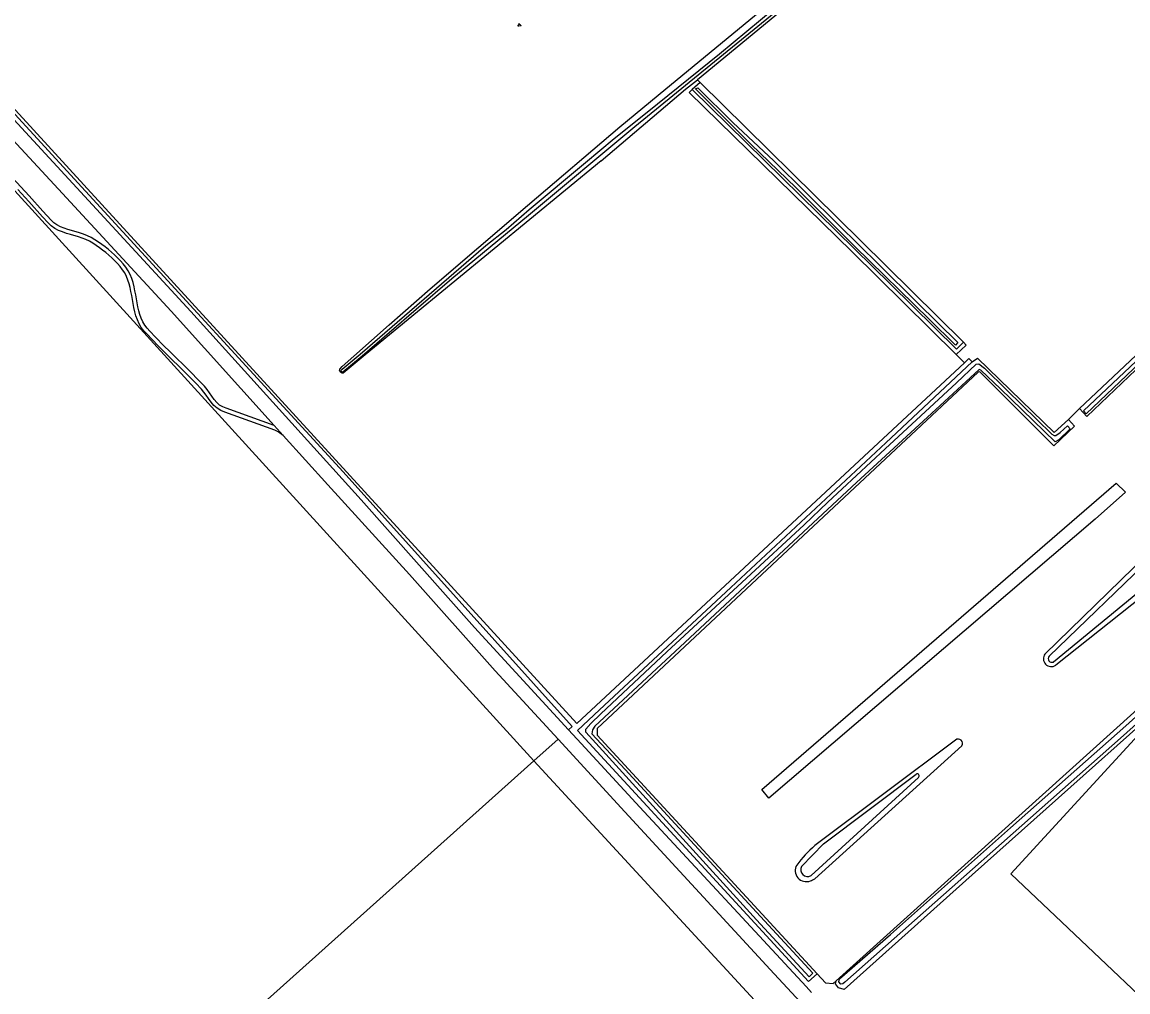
# Model space of a CAD drawing. Extents: x 128999 to 131010, y 395498 to 399007.
# Drawn here: x 129463.5 to 129734.2, y 397522.8 to 397760.1 of the extents above; entities that cross this region are included whole.
import ezdxf

# ---------------------------------------------------------------- set-up
doc = ezdxf.new("R2010")
doc.units = 0
for name, color, linetype in [('gg-bbg-bijgebouw', 7, 'Continuous'), ('gg-knt-bronhoudergrens', 7, 'Continuous'), ('gg-knt-onverhard', 7, 'Continuous'), ('gg-kntw-bovenkant insteek waterloop', 7, 'Continuous'), ('gg-kntw-greppel-droge sloot', 7, 'Continuous'), ('gg-kntw-waterlijn', 7, 'Continuous'), ('gt-grn-groengrens', 7, 'Continuous'), ('gt-symb-groenvak', 7, 'Continuous'), ('gx-grn-maaiveld', 7, 'Continuous')]:
    doc.layers.add(name, color=color, linetype=linetype)

# ---------------------------------------------------------------- blocks, each defined once
blk = doc.blocks.new('gt0-GRVAK')
at = {"layer": 'gt-symb-groenvak'}
for p, q in [((-0.11, 0.19), (-0.23, 0.24)), ((-0.18, 0.15), (0.09, 0.15)), ((-0.09, 0.21), (-0.16, 0.32)), ((-0.05, 0.21), (-0.05, 0.39)), ((0, 0.21), (0.06, 0.32)), ((0.01, 0.19), (0.13, 0.24)), ((0.26, -0.05), (0.2, 0.06)), ((0.31, -0.05), (0.31, 0.13)), ((0.35, -0.05), (0.41, 0.06)), ((-0.24, -0.23), (-0.36, -0.18)), ((-0.32, -0.26), (-0.05, -0.26)), ((-0.23, -0.21), (-0.29, -0.1)), ((-0.18, -0.2), (-0.18, -0.02)), ((-0.14, -0.21), (-0.07, -0.1)), ((-0.12, -0.23), (0, -0.18)), ((0.24, -0.07), (0.12, -0.02)), ((0.17, -0.11), (0.44, -0.11)), ((0.37, -0.07), (0.49, -0.02))]:
    blk.add_line(p, q, dxfattribs=at)

msp = doc.modelspace()

# ---------------------------------------------------------------- linework, layer by layer
at = {"layer": 'gg-bbg-bijgebouw'}
msp.add_lwpolyline([(129760.11, 397500), (129705.52, 397551.67), (129742.18, 397591.59), (129743.62, 397590.27)], dxfattribs=at)
at = {"layer": 'gg-knt-bronhoudergrens'}
for p, q in [((129404.59, 397801.06), (129599.33, 397588.51)), ((129605.24, 397726.17), (129625.91, 397743.71)), ((129628.83, 397745.94), (129629.49, 397745.29)), ((129694.19, 397676.75), (129692.13, 397678.78)), ((129694.19, 397676.75), (129599.33, 397588.51)), ((129695.3, 397677.78), (129694.19, 397676.75)), ((129695.3, 397677.78), (129696.06, 397676.96)), ((129719.62, 397662.86), (129722.38, 397665.54)), ((129731.31, 397647.31), (129733.59, 397645.08))]:
    msp.add_line(p, q, dxfattribs=at)
for points in [[(129690.88, 397796.21), (129669.98, 397779.93), (129628.83, 397745.94)], [(129692.13, 397678.78), (129666.59, 397703.98), (129626.8, 397742.85), (129627.53, 397743.59)], [(129693.94, 397681.75), (129694.62, 397681.08), (129692.13, 397678.78)], [(129658.14, 397527.24), (129660.2, 397525.01), (129662.02, 397524.85), (129662.82, 397525.57)]]:
    msp.add_lwpolyline(points, dxfattribs=at)
at = {"layer": 'gg-knt-onverhard'}
for p, q in [((129527.45, 397658.98), (129525.27, 397661.38)), ((129597.29, 397586.97), (129600.36, 397583.63))]:
    msp.add_line(p, q, dxfattribs=at)
for points in [[(129525.27, 397661.38), (129500, 397689.34), (129473.43, 397718.12), (129443.91, 397750), (129406.62, 397790.84)], [(129450.87, 397747.77), (129504.81, 397689.28), (129546.55, 397643.22), (129574.29, 397612), (129597.29, 397586.97)], [(129525.27, 397661.38), (129513.53, 397665.62), (129512.64, 397665.95), (129511.86, 397666.41), (129511.18, 397667.02), (129510.58, 397667.75), (129510.01, 397668.55), (129509.45, 397669.37), (129508.84, 397670.21), (129508.17, 397670.99), (129506.77, 397672.44), (129504.65, 397674.58), (129499.67, 397679.5), (129498.26, 397680.91), (129496.16, 397683.04), (129494.78, 397684.48), (129494.12, 397685.19), (129493.55, 397685.95), (129493.07, 397686.76), (129492.68, 397687.63), (129492.37, 397688.54), (129492.11, 397689.48), (129491.89, 397690.43), (129491.7, 397691.4), (129491.36, 397693.37), (129491.17, 397694.36), (129490.96, 397695.36), (129490.7, 397696.35), (129490.39, 397697.33), (129490, 397698.3), (129489.52, 397699.23), (129488.94, 397700.11), (129488.29, 397700.91), (129487.62, 397701.68), (129486.92, 397702.42), (129486.19, 397703.14), (129485.44, 397703.82), (129484.66, 397704.47), (129483.86, 397705.1), (129483.04, 397705.71), (129482.21, 397706.29), (129481.37, 397706.85), (129480.48, 397707.38), (129479.54, 397707.83), (129478.57, 397708.2), (129477.6, 397708.51), (129475.67, 397709.07), (129474.73, 397709.36), (129473.81, 397709.67), (129472.92, 397710.04), (129472.08, 397710.49), (129471.32, 397711.02), (129470.63, 397711.67), (129468.63, 397713.87), (129465.28, 397717.59), (129461.22, 397722.01)], [(129527.45, 397658.98), (129526.21, 397659.83), (129525.38, 397660.28), (129513.19, 397664.68), (129512.21, 397665.04), (129511.26, 397665.6), (129510.46, 397666.33), (129509.78, 397667.14), (129509.19, 397667.97), (129508.63, 397668.8), (129508.06, 397669.59), (129507.43, 397670.32), (129506.05, 397671.74), (129503.94, 397673.87), (129498.26, 397679.49), (129496.84, 397680.91), (129495.44, 397682.35), (129494.05, 397683.8), (129493.35, 397684.55), (129492.71, 397685.39), (129492.18, 397686.3), (129491.75, 397687.26), (129491.41, 397688.24), (129491.14, 397689.23), (129490.91, 397690.23), (129490.72, 397691.22), (129490.37, 397693.19), (129490.19, 397694.16), (129489.98, 397695.12), (129489.74, 397696.07), (129489.45, 397696.99), (129489.09, 397697.88), (129488.65, 397698.73), (129488.13, 397699.52), (129487.53, 397700.27), (129486.88, 397701.01), (129486.21, 397701.72), (129485.51, 397702.41), (129484.78, 397703.06), (129484.03, 397703.7), (129483.25, 397704.31), (129482.46, 397704.89), (129481.65, 397705.46), (129480.83, 397706), (129480, 397706.5), (129479.14, 397706.91), (129478.24, 397707.26), (129477.31, 397707.56), (129475.39, 397708.11), (129474.42, 397708.4), (129473.45, 397708.74), (129472.49, 397709.14), (129471.56, 397709.63), (129470.69, 397710.24), (129469.92, 397710.97), (129468.56, 397712.46), (129465.21, 397716.18), (129462.52, 397719.13)], [(129594.71, 397584.63), (129579.29, 397601.39), (129558.39, 397624.94), (129538.4, 397646.86), (129527.45, 397658.98)], [(129672.92, 397500), (129646.66, 397528.32), (129611.06, 397566.87), (129594.71, 397584.63)], [(129600.36, 397583.63), (129614.72, 397568), (129655.42, 397524.16), (129656.76, 397522.7)]]:
    msp.add_lwpolyline(points, dxfattribs=at)
at = {"layer": 'gg-kntw-bovenkant insteek waterloop'}
for p, q in [((129625.91, 397743.71), (129628.83, 397745.94)), ((129629.49, 397745.29), (129627.53, 397743.59)), ((129722.38, 397665.54), (129785.14, 397724.83)), ((129692.27, 397680.08), (129693.94, 397681.75)), ((129697.58, 397674.47), (129604.26, 397587.27)), ((129724.18, 397663.63), (129722.38, 397665.54)), ((129713.9, 397605.48), (129738.64, 397629.62)), ((129744.13, 397624.69), (129716.53, 397602.76)), ((129692.01, 397584.44), (129657.59, 397558.64)), ((129657.55, 397550.5), (129693.55, 397583.05))]:
    msp.add_line(p, q, dxfattribs=at)
for points in [[(129627.53, 397743.59), (129676.1, 397695.95), (129692.27, 397680.08)], [(129629.49, 397745.29), (129668.79, 397706.65), (129693.94, 397681.75)], [(129724.18, 397663.63), (129751.55, 397689.67), (129787.25, 397722.74)], [(129658.14, 397527.24), (129655.99, 397525.36), (129627.86, 397555.93), (129599.46, 397586.8), (129604.89, 397591.8), (129637.01, 397621.77), (129674.91, 397657.13), (129696.06, 397676.96)], [(129696.06, 397676.96), (129697.42, 397677.86), (129716.19, 397659.71), (129719.62, 397662.86)], [(129719.62, 397662.86), (129721.13, 397661.22), (129716.09, 397656.41), (129697.92, 397674.54), (129697.58, 397674.47)], [(129765.1, 397617.09), (129767.28, 397615.29), (129761.77, 397610.05), (129696.12, 397551.45), (129664.74, 397523.43), (129663.36, 397523.84), (129662.66, 397524.82), (129662.82, 397525.57)], [(129662.82, 397525.57), (129764.6, 397617.31), (129765.1, 397617.09)], [(129604.26, 397587.27), (129604.32, 397585.65), (129658.14, 397527.24)]]:
    msp.add_lwpolyline(points, dxfattribs=at)
for centre, radius, start, end in [((129715.43, 397604.33), 1.92, 143.1285, 305.0935), ((129692.67, 397583.62), 1.05, 327.1551, 128.9897), ((129678.09, 397535.1), 31.21, 131.0601, 143.0534), ((129655.46, 397552.49), 2.69, 149.3656, 292.1364), ((129653.07, 397558.65), 9.3, 291.4853, 298.7882)]:
    msp.add_arc(centre, radius, start, end, dxfattribs=at)
at = {"layer": 'gg-kntw-greppel-droge sloot'}
msp.add_lwpolyline([(129733.59, 397645.08), (129726.2, 397638.52), (129646.3, 397570.25), (129644.58, 397572.37), (129731.31, 397647.31)], dxfattribs=at)
at = {"layer": 'gg-kntw-waterlijn'}
for p, q in [((129741.3, 397630.43), (129714.91, 397604.94)), ((129744.32, 397626.76), (129715.96, 397603.53)), ((129682.93, 397575.31), (129656.64, 397551.28))]:
    msp.add_line(p, q, dxfattribs=at)
for points in [[(129628.4, 397743.74), (129628.94, 397744.04), (129637.48, 397735.56), (129647.56, 397726.11), (129663.34, 397710.53), (129673.3, 397700.7), (129682.74, 397691.37), (129692.57, 397681.67), (129691.99, 397681.09), (129685.55, 397687.45), (129667.39, 397705.2), (129652.92, 397719.59), (129641.97, 397730.17), (129628.4, 397743.74)], [(129786.08, 397722.62), (129780.52, 397717.37), (129768.72, 397706.42), (129743.83, 397683.09), (129724.01, 397664.28), (129723.32, 397665.01), (129756.21, 397695.99), (129785.35, 397723.27), (129786.08, 397722.62)], [(129719.92, 397660.44), (129717.33, 397657.9), (129716.4, 397657.41), (129702.99, 397670.33), (129698.19, 397674.96), (129697.8, 397675.08), (129687.15, 397665.28), (129667.8, 397647.47), (129640.5, 397622.05), (129625.73, 397608.3), (129603.76, 397587.85), (129603.13, 397586.9), (129602.97, 397586), (129611.18, 397577.2), (129628.16, 397558.78), (129643.32, 397542.33), (129657.08, 397527.39), (129656.15, 397526.53), (129643.33, 397540.44), (129604.79, 397582.76), (129601.49, 397586.39), (129601.55, 397587.12), (129602.76, 397588.47), (129605.19, 397590.88), (129621.32, 397606.04), (129640.81, 397624.02), (129654.96, 397637.07), (129660.72, 397642.61), (129674.8, 397655.68), (129692.21, 397671.86), (129697.07, 397676.37), (129697.71, 397676.5), (129699.14, 397675.4), (129704.57, 397670.08), (129715.6, 397659.26), (129716.16, 397658.93), (129716.55, 397658.92), (129717.61, 397659.67), (129719.44, 397661.3), (129720.06, 397660.61), (129719.92, 397660.44)], [(129765.91, 397614.93), (129760.49, 397610.02), (129732.4, 397584.92), (129664.88, 397525.19), (129664.4, 397524.77), (129663.94, 397524.75), (129663.44, 397525.26), (129663.62, 397526.01), (129676.06, 397536.88), (129705.49, 397562.95), (129733.67, 397587.9), (129763.81, 397614.96), (129765.16, 397615.97), (129765.64, 397616.01), (129766.22, 397615.48), (129765.91, 397614.93)], [(129654.33, 397553.53), (129659.68, 397559.06), (129682.4, 397576.12)]]:
    msp.add_lwpolyline(points, dxfattribs=at)
for centre, radius, start, end in [((129715.59, 397604.36), 0.902, 139.5125, 293.7061), ((129682.63, 397575.69), 0.484, 308.4296, 118.3903), ((129655.78, 397552.71), 1.66, 150.4992, 301.0636)]:
    msp.add_arc(centre, radius, start, end, dxfattribs=at)
at = {"layer": 'gt-grn-groengrens'}
for p, q in [((129588.79, 397579.39), (129398.99, 397787.48)), ((129594.71, 397584.63), (129588.79, 397579.39)), ((129588.79, 397579.39), (129466.03, 397469.46))]:
    msp.add_line(p, q, dxfattribs=at)
for points in [[(129597.29, 397586.97), (129598.18, 397587.74), (129542.1, 397650.02), (129479.09, 397718.76), (129451.73, 397748.43)], [(129588.79, 397579.39), (129706.38, 397451.88), (129707.39, 397428.03)]]:
    msp.add_lwpolyline(points, dxfattribs=at)
at = {"layer": 'gx-grn-maaiveld'}
for points in [[(129605.24, 397726.17), (129579.06, 397704.61), (129547.55, 397678.66), (129542.13, 397674.2), (129541.92, 397674.21), (129541.69, 397674.29), (129541.38, 397674.56), (129541.26, 397674.82), (129541.32, 397675.16), (129541.85, 397675.84), (129544.71, 397678.34), (129553.42, 397686.01), (129563.39, 397694.81), (129587.23, 397715.25), (129609.86, 397734.45), (129621.14, 397743.75), (129658.1, 397774.29), (129686.78, 397798.72)], [(129689.62, 397796.98), (129682.4, 397791.05), (129662.25, 397774.23), (129613.49, 397734.43), (129587.46, 397712.74), (129568.76, 397697.29), (129559.96, 397689.77), (129546.74, 397678.35), (129542.05, 397674.48), (129541.84, 397674.46), (129541.7, 397674.58), (129541.63, 397674.73), (129541.64, 397674.91), (129541.9, 397675.18), (129546.3, 397678.84), (129577.06, 397705.43), (129582, 397709.32), (129587.62, 397714.25), (129601.42, 397725.7), (129608.49, 397731.58), (129616.55, 397738.03), (129634.2, 397752.31), (129657.67, 397771.78), (129680.88, 397791.17)]]:
    msp.add_lwpolyline(points, dxfattribs=at)

# ---------------------------------------------------------------- block references
at = {"layer": 'gt-symb-groenvak', "rotation": -7.068140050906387}
msp.add_blockref('gt0-GRVAK', (129585.24, 397759.39), dxfattribs=at)

doc.saveas('drawing.dxf')
